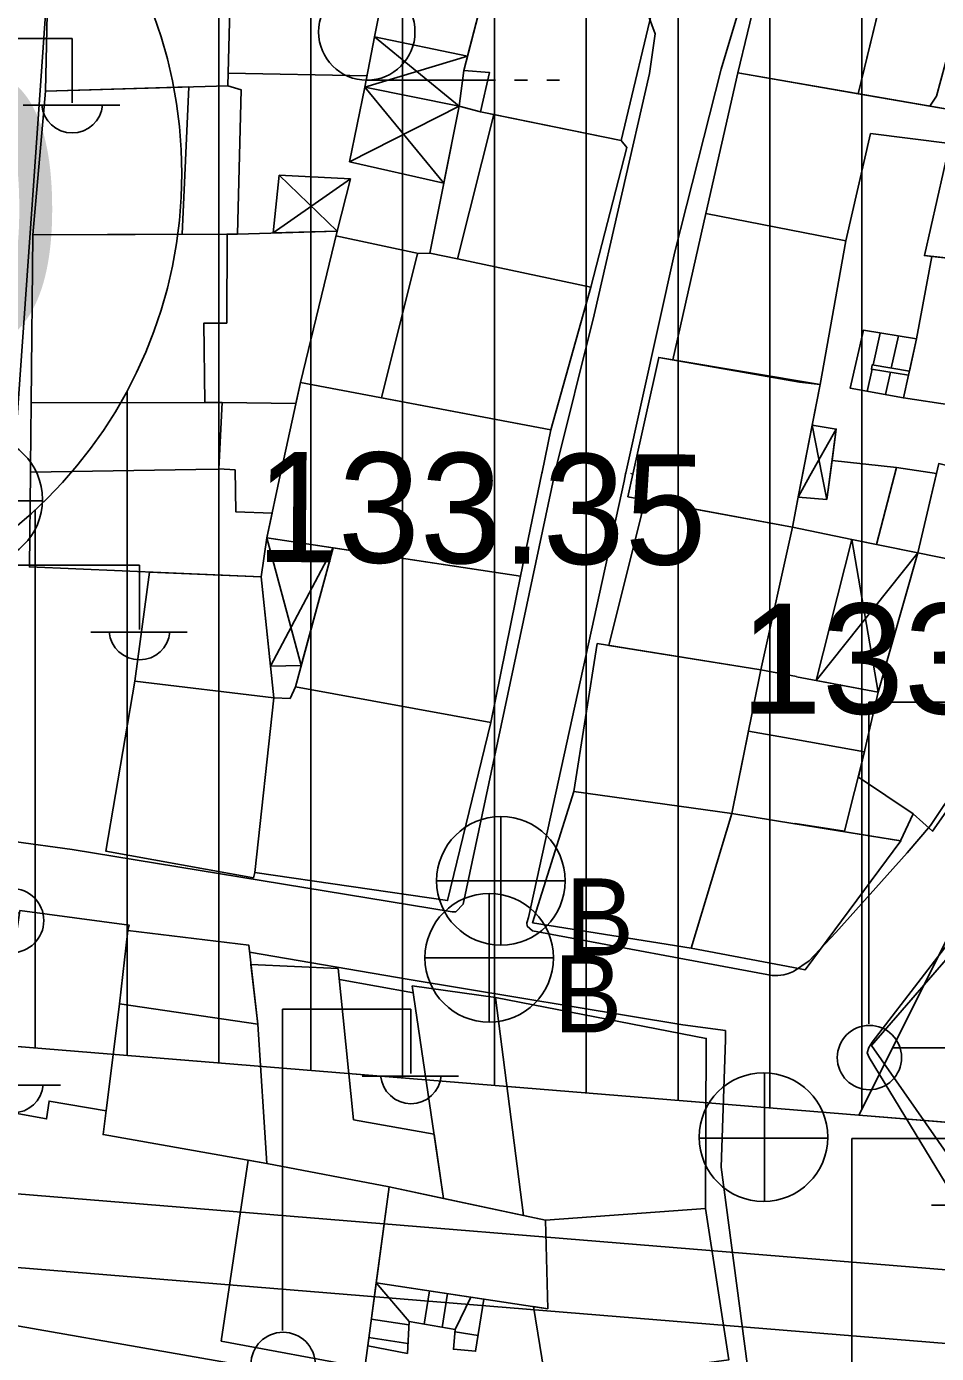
# Model space of a CAD drawing. Extents: x 417997 to 421451, y 4451742 to 4455216.
# Drawn here: x 420702.3 to 420751.9, y 4452290.3 to 4452362.6 of the extents above; entities that cross this region are included whole.
import ezdxf

# ---------------------------------------------------------------- set-up
doc = ezdxf.new("R2010")
doc.units = 0
for name, color, linetype in [('ADA', 7, 'Continuous'), ('ADAKENARI', 7, 'Continuous'), ('B_Merdiven', 7, 'Continuous'), ('B_Mesken', 7, 'Continuous'), ('B_Sundurma', 7, 'Continuous'), ('B_Teras', 7, 'Continuous'), ('KALDIRIM', 7, 'Continuous'), ('PL_K_TALI_IS_MRK', 7, 'Continuous'), ('PL_KON_MEV_450', 7, 'Continuous'), ('S_Elektrik_Diregi', 7, 'Continuous'), ('S_Rogar_Kapagi', 7, 'Continuous'), ('S_Rogar_Kapagi_Buski', 7, 'Continuous'), ('S_Tek_Agac', 7, 'Continuous'), ('Sinir_Duvar_tek_tarafa_ait', 7, 'Continuous'), ('SM_DAIRE', 7, 'Continuous'), ('SM_TAKS', 7, 'Continuous'), ('TR_TALIISMERK', 7, 'Continuous'), ('TR_YUKSEKYOGUNKONUT', 7, 'Continuous'), ('Y_Yol_Kotu', 7, 'Continuous'), ('Yol_Sose', 7, 'Continuous')]:
    doc.layers.add(name, color=color, linetype=linetype)

msp = doc.modelspace()

# ---------------------------------------------------------------- linework, layer by layer
at = {"layer": 'ADA'}
msp.add_line((420747.647, 4452303.301), (420770.147, 4452348.3), dxfattribs=at)
msp.add_line((420747.647, 4452303.301), (420770.147, 4452348.3), dxfattribs=at)
at = {"layer": 'ADAKENARI'}
for p, q in [((420747.647, 4452303.301), (420639.961, 4452312.089)), ((420747.647, 4452303.301), (420639.961, 4452312.089)), ((420825.295, 4452296.964), (420747.647, 4452303.301)), ((420825.295, 4452296.964), (420747.647, 4452303.301))]:
    msp.add_line(p, q, dxfattribs=at)
at = {"layer": 'B_Merdiven'}
for p, q in [((420748.429, 4452344.135), (420748.813, 4452345.874)), ((420749.416, 4452343.969), (420749.802, 4452345.715)), ((420748.111, 4452342.697), (420748.376, 4452343.899)), ((420749.095, 4452342.519), (420749.365, 4452343.741)), ((420721.367, 4452294.171), (420723.16, 4452292.072)), ((420723.979, 4452291.925), (420724.271, 4452293.733)), ((420724.963, 4452291.75), (420725.26, 4452293.584)), ((420725.672, 4452291.624), (420726.523, 4452293.394)), ((420721.102, 4452292.189), (420723.15, 4452291.88)), ((420725.661, 4452291.501), (420726.918, 4452291.311)), ((420720.969, 4452291.197), (420723.1, 4452290.876))]:
    msp.add_line(p, q, dxfattribs=at)
for points in [[(420750.791, 4452345.556), (420747.895, 4452346.022), (420747.185, 4452342.864), (420750.08, 4452342.342), (420750.355, 4452343.583), (420748.333, 4452343.905), (420748.383, 4452344.143), (420750.403, 4452343.802)], [(420727.237, 4452293.286), (420726.78, 4452290.451), (420725.57, 4452290.56), (420725.672, 4452291.624), (420723.16, 4452292.072), (420723.073, 4452290.331), (420720.909, 4452290.746), (420721.367, 4452294.171)]]:
    msp.add_lwpolyline(points, close=True, dxfattribs=at)
at = {"layer": 'B_Mesken'}
for points in [[(420749.66, 4452367.334), (420748.883, 4452364.13), (420747.614, 4452358.896), (420741.059, 4452360.03), (420743.167, 4452368.756)], [(420741.059, 4452360.03), (420743.167, 4452368.755), (420749.66, 4452367.334), (420747.614, 4452358.896)], [(420721.281, 4452361.991), (420726.343, 4452360.94), (420727.166, 4452364.177), (420727.861, 4452366.399), (420722.946, 4452367.845), (420722.449, 4452367.882)], [(420703.537, 4452367.452), (420713.516, 4452367.707), (420713.289, 4452359.334), (420703.364, 4452359.04)], [(420748.883, 4452364.13), (420747.614, 4452358.896), (420751.507, 4452358.222), (420751.878, 4452358.766), (420753.061, 4452363.12), (420753.672, 4452365.367), (420753.768, 4452366.106), (420749.66, 4452367.334)], [(420753.768, 4452366.107), (420753.672, 4452365.367), (420753.061, 4452363.12), (420751.878, 4452358.766), (420751.507, 4452358.222), (420747.614, 4452358.896), (420748.883, 4452364.13), (420749.66, 4452367.334)], [(420727.861, 4452366.399), (420736.657, 4452364.507), (420734.702, 4452356.361), (420727.056, 4452357.913), (420727.545, 4452360.051), (420726.145, 4452360.161), (420727.166, 4452364.177)], [(420739.324, 4452352.375), (420741.059, 4452360.03), (420755.942, 4452357.454), (420754.243, 4452349.764), (420751.22, 4452350.089), (420752.605, 4452356.195), (420748.284, 4452356.731), (420746.939, 4452350.897)], [(420747.614, 4452358.896), (420751.507, 4452358.222), (420755.942, 4452357.455), (420754.243, 4452349.764), (420751.617, 4452350.047), (420751.22, 4452350.089), (420752.605, 4452356.195), (420748.284, 4452356.731), (420746.939, 4452350.898), (420739.324, 4452352.375), (420741.059, 4452360.03)], [(420703.364, 4452359.04), (420702.677, 4452351.218), (420713.812, 4452351.262), (420714.019, 4452359.103), (420713.289, 4452359.334)], [(420725.885, 4452358.217), (420727.056, 4452357.913), (420727.779, 4452357.766), (420734.702, 4452356.361), (420735.011, 4452355.971), (420733.058, 4452348.376), (420725.798, 4452349.914), (420724.293, 4452350.212)], [(420737.525, 4452344.405), (420739.324, 4452352.375), (420746.939, 4452350.897), (420745.541, 4452343.065)], [(420737.525, 4452344.405), (420739.324, 4452352.375), (420746.939, 4452350.898), (420745.541, 4452343.065)], [(420713.812, 4452351.262), (420719.243, 4452351.418), (420717.241, 4452343.184), (420716.991, 4452342.032), (420712.98, 4452342.096), (420712.034, 4452342.094), (420711.992, 4452346.411), (420713.228, 4452346.418), (420713.228, 4452346.418), (420713.247, 4452351.26), (420713.812, 4452351.262)], [(420713.247, 4452351.26), (420713.228, 4452346.418), (420711.992, 4452346.411), (420712.034, 4452342.094), (420702.582, 4452342.081), (420702.677, 4452351.218)], [(420723.609, 4452350.202), (420724.293, 4452350.212), (420725.798, 4452349.914), (420733.058, 4452348.376), (420730.883, 4452340.605), (420721.663, 4452342.348)], [(420754.459, 4452349.699), (420753.596, 4452345.814), (420752.719, 4452341.946), (420750.08, 4452342.342), (420750.355, 4452343.583), (420750.791, 4452345.556), (420751.617, 4452350.047), (420754.243, 4452349.764)], [(420753.596, 4452345.814), (420752.719, 4452341.947), (420750.08, 4452342.342), (420750.355, 4452343.583), (420750.791, 4452345.556), (420751.617, 4452350.046), (420754.243, 4452349.764), (420754.459, 4452349.698)], [(420736.75, 4452344.542), (420744.421, 4452343.19), (420745.541, 4452343.065), (420744.357, 4452337.04), (420744.043, 4452335.301), (420735.072, 4452336.959), (420735.346, 4452338.196)], [(420737.525, 4452344.405), (420744.421, 4452343.19), (420745.541, 4452343.065), (420745.109, 4452340.864), (420744.357, 4452337.04), (420744.338, 4452336.937), (420744.043, 4452335.301), (420735.072, 4452336.959), (420735.346, 4452338.196), (420736.75, 4452344.541)], [(420716.203, 4452338.397), (420715.405, 4452334.718), (420729.232, 4452332.647), (420730.394, 4452338.248), (420730.405, 4452338.3), (420730.883, 4452340.605), (420717.241, 4452343.184), (420716.215, 4452338.45)], [(420712.805, 4452338.486), (420712.98, 4452342.096), (420702.582, 4452342.081), (420702.551, 4452338.595), (420702.55, 4452338.541), (420702.548, 4452338.3), (420702.485, 4452333.144), (420715.103, 4452332.598), (420715.405, 4452334.718), (420715.699, 4452336.071), (420713.728, 4452336.134), (420713.687, 4452338.424)], [(420750.869, 4452333.903), (420751.997, 4452338.763), (420754.236, 4452338.206), (420755.322, 4452341.304), (420756.42, 4452341.035), (420762.801, 4452339.581), (420763.474, 4452339.333), (420760.085, 4452331.965), (420759.678, 4452332.109)], [(420756.42, 4452341.035), (420762.801, 4452339.581), (420763.474, 4452339.333), (420760.085, 4452331.965), (420759.678, 4452332.109), (420750.869, 4452333.903), (420751.873, 4452338.228), (420751.997, 4452338.763), (420754.236, 4452338.206), (420755.322, 4452341.304)], [(420748.604, 4452334.367), (420750.869, 4452333.903), (420751.873, 4452338.228), (420749.701, 4452338.551), (420746.188, 4452338.94), (420745.9, 4452336.816), (420744.338, 4452336.937), (420744.043, 4452335.301), (420747.259, 4452334.643)], [(420748.604, 4452334.367), (420747.259, 4452334.643), (420744.043, 4452335.301), (420744.338, 4452336.937), (420745.9, 4452336.816), (420746.188, 4452338.94), (420749.701, 4452338.551), (420751.873, 4452338.228), (420750.869, 4452333.903)], [(420744.043, 4452335.301), (420742.32, 4452327.544), (420734.032, 4452328.866), (420736.012, 4452336.785)], [(420719.02, 4452334.176), (420716.98, 4452326.619), (420727.602, 4452324.674), (420729.232, 4452332.647)], [(420750.609, 4452319.693), (420751.657, 4452318.754), (420759.815, 4452330.392), (420759.015, 4452330.636), (420759.678, 4452332.109), (420750.869, 4452333.903), (420748.709, 4452326.323), (420747.629, 4452321.703)], [(420759.678, 4452332.109), (420759.016, 4452330.636), (420759.815, 4452330.391), (420751.657, 4452318.754), (420750.609, 4452319.693), (420747.629, 4452321.703), (420748.709, 4452326.323), (420750.869, 4452333.903)], [(420709.022, 4452332.861), (420708.231, 4452326.926), (420715.795, 4452326.022), (420715.103, 4452332.598)], [(420733.398, 4452328.967), (420732.133, 4452320.919), (420740.73, 4452319.724), (420742.32, 4452327.544)], [(420744.17, 4452319.166), (420740.73, 4452319.724), (420742.32, 4452327.544), (420744.254, 4452327.173), (420744.257, 4452327.161), (420748.709, 4452326.323), (420747.629, 4452321.703), (420750.609, 4452319.693), (420749.919, 4452318.233), (420744.173, 4452319.166)], [(420749.92, 4452318.236), (420747.122, 4452318.687), (420744.173, 4452319.166), (420744.17, 4452319.166), (420740.73, 4452319.724), (420742.32, 4452327.544), (420744.254, 4452327.173), (420744.257, 4452327.162), (420748.709, 4452326.323), (420747.629, 4452321.703), (420750.609, 4452319.693)], [(420715.795, 4452326.022), (420708.231, 4452326.926), (420706.642, 4452317.677), (420714.683, 4452316.22), (420714.768, 4452316.511)], [(420727.602, 4452324.674), (420725.259, 4452314.976), (420714.768, 4452316.511), (420715.795, 4452326.022), (420716.679, 4452325.987), (420716.98, 4452326.619)], [(420740.73, 4452319.724), (420738.515, 4452312.397), (420729.884, 4452313.769), (420732.133, 4452320.919)], [(420749.939, 4452318.233), (420744.173, 4452319.162), (420744.17, 4452319.166), (420740.73, 4452319.724), (420738.515, 4452312.397), (420744.088, 4452311.344), (420744.091, 4452311.332), (420744.719, 4452311.203)], [(420744.17, 4452319.166), (420744.173, 4452319.162), (420747.122, 4452318.687), (420749.92, 4452318.236), (420749.939, 4452318.233), (420744.719, 4452311.203), (420744.091, 4452311.333), (420744.088, 4452311.344), (420738.515, 4452312.397), (420740.73, 4452319.724)], [(420701.967, 4452314.448), (420700.388, 4452303.642), (420703.417, 4452303.093), (420703.557, 4452304.069), (420706.659, 4452303.531), (420707.384, 4452309.358), (420707.844, 4452313.344), (420707.917, 4452313.647)], [(420707.384, 4452309.358), (420707.844, 4452313.344), (420714.426, 4452312.554), (420714.925, 4452308.259), (420715.42, 4452300.666), (420706.498, 4452302.242)], [(420748.329, 4452307.093), (420755.499, 4452296.823), (420757.639, 4452298.943), (420756.999, 4452299.673), (420762.989, 4452305.733), (420753.459, 4452312.983)], [(420761.591, 4452306.796), (420762.989, 4452305.733), (420756.999, 4452299.673), (420757.639, 4452298.943), (420755.499, 4452296.823), (420748.329, 4452307.093), (420753.348, 4452312.854), (420753.459, 4452312.983)], [(420719.306, 4452311.28), (420720.138, 4452303.054), (420724.52, 4452302.273), (420725.034, 4452298.771), (420722.067, 4452299.403), (420715.42, 4452300.666), (420714.925, 4452308.259), (420714.548, 4452311.502)], [(420723.335, 4452310.336), (420725.034, 4452298.771), (420729.396, 4452297.842), (420727.865, 4452309.696)], [(420727.865, 4452309.696), (420729.396, 4452297.842), (420730.588, 4452297.588), (420739.293, 4452298.226), (420739.339, 4452307.479)], [(420712.928, 4452290.998), (420714.404, 4452300.845), (420715.42, 4452300.666), (420722.067, 4452299.403), (420720.748, 4452289.546)], [(420721.367, 4452294.171), (420730.711, 4452292.762), (420730.588, 4452297.588), (420722.067, 4452299.403)], [(420739.293, 4452298.226), (420740.575, 4452289.983), (420730.615, 4452288.639), (420729.938, 4452292.878), (420730.711, 4452292.762), (420730.588, 4452297.588)]]:
    msp.add_lwpolyline(points, close=True, dxfattribs=at)
at = {"layer": 'B_Sundurma'}
for p, q in [((420721.281, 4452361.991), (420725.885, 4452358.217)), ((420720.754, 4452359.263), (420726.343, 4452360.94)), ((420720.754, 4452359.263), (420725.052, 4452354.025)), ((420719.915, 4452355.2), (420725.885, 4452358.217)), ((420719.963, 4452354.259), (420715.756, 4452351.318)), ((420716.088, 4452354.466), (420719.243, 4452351.418)), ((420746.42, 4452340.648), (420744.988, 4452338.095)), ((420745.109, 4452340.864), (420745.652, 4452338.088)), ((420744.36, 4452336.975), (420744.988, 4452338.095)), ((420745.9, 4452336.816), (420745.652, 4452338.088)), ((420717.291, 4452327.773), (420715.405, 4452334.718)), ((420715.614, 4452327.738), (420719.02, 4452334.176)), ((420747.259, 4452334.643), (420748.709, 4452326.323)), ((420745.329, 4452326.963), (420750.869, 4452333.903))]:
    msp.add_line(p, q, dxfattribs=at)
for points in [[(420720.754, 4452359.263), (420721.281, 4452361.991), (420726.343, 4452360.94), (420726.145, 4452360.161), (420725.885, 4452358.217)], [(420719.915, 4452355.2), (420720.754, 4452359.263), (420725.885, 4452358.217), (420725.052, 4452354.025)], [(420716.088, 4452354.466), (420719.963, 4452354.259), (420719.243, 4452351.418), (420715.756, 4452351.318)], [(420745.109, 4452340.864), (420746.42, 4452340.648), (420745.9, 4452336.816), (420744.338, 4452336.937)], [(420746.188, 4452338.94), (420745.9, 4452336.816), (420744.338, 4452336.937), (420745.109, 4452340.864), (420746.42, 4452340.648)], [(420717.291, 4452327.773), (420715.614, 4452327.738), (420715.103, 4452332.598), (420715.405, 4452334.718), (420719.02, 4452334.176)], [(420747.259, 4452334.643), (420745.329, 4452326.963), (420748.709, 4452326.323), (420750.869, 4452333.903)], [(420748.604, 4452334.367), (420750.869, 4452333.903), (420748.709, 4452326.323), (420745.329, 4452326.963), (420747.259, 4452334.643)]]:
    msp.add_lwpolyline(points, close=True, dxfattribs=at)
at = {"layer": 'B_Teras'}
for points in [[(420711.163, 4452359.271), (420710.806, 4452351.25), (420702.677, 4452351.218), (420703.364, 4452359.04)], [(420727.779, 4452357.766), (420725.798, 4452349.914), (420733.058, 4452348.376), (420735.011, 4452355.971), (420734.702, 4452356.361)], [(420711.551, 4452338.446), (420712.804, 4452338.467), (420712.805, 4452338.486), (420712.98, 4452342.096), (420702.582, 4452342.081), (420702.551, 4452338.595), (420702.55, 4452338.541), (420702.548, 4452338.3)], [(420750.869, 4452333.903), (420748.604, 4452334.367), (420749.701, 4452338.551), (420751.873, 4452338.228)], [(420741.64, 4452324.201), (420744.218, 4452323.745), (420747.959, 4452323.073), (420746.869, 4452318.753), (420744.173, 4452319.182), (420744.17, 4452319.166), (420740.73, 4452319.724)], [(420715.42, 4452300.666), (420714.925, 4452308.259), (420707.384, 4452309.358), (420706.498, 4452302.242)]]:
    msp.add_lwpolyline(points, close=True, dxfattribs=at)
at = {"layer": 'KALDIRIM'}
for p, q in [((420607.026, 4452306.75), (420758.831, 4452294.362)), ((420607.026, 4452306.75), (420758.831, 4452294.362)), ((420603.973, 4452302.986), (420758.481, 4452290.377)), ((420603.973, 4452302.986), (420758.481, 4452290.377))]:
    msp.add_line(p, q, dxfattribs=at)
at = {"layer": 'PL_K_TALI_IS_MRK'}
msp.add_lwpolyline([(420747.647, 4452303.301), (420770.147, 4452348.3), (420809.537, 4452345.884), (420812.921, 4452384.155), (420831.699, 4452382.619), (420840.92, 4452371.831), (420836.008, 4452306.123), (420825.295, 4452296.964)], close=True, dxfattribs=at)
msp.add_lwpolyline([(420747.647, 4452303.301), (420770.147, 4452348.3), (420809.537, 4452345.884), (420812.921, 4452384.155), (420831.699, 4452382.619), (420840.92, 4452371.831), (420836.008, 4452306.123), (420825.295, 4452296.964)], close=True, dxfattribs=at)
at = {"layer": 'PL_KON_MEV_450'}
msp.add_lwpolyline([(420773.346, 4452387.394), (420770.147, 4452348.3), (420747.647, 4452303.301), (420639.961, 4452312.089), (420632.806, 4452402.345), (420646.449, 4452424.688), (420647.438, 4452420.831), (420648.835, 4452417.102), (420650.625, 4452413.545), (420652.787, 4452410.201), (420655.296, 4452407.109), (420658.122, 4452404.304), (420661.234, 4452401.82), (420664.595, 4452399.684), (420668.165, 4452397.921), (420671.905, 4452396.553), (420675.769, 4452395.594), (420679.715, 4452395.056)], close=True, dxfattribs=at)
msp.add_lwpolyline([(420773.346, 4452387.394), (420770.147, 4452348.3), (420747.647, 4452303.301), (420639.961, 4452312.089), (420632.806, 4452402.345), (420646.449, 4452424.688), (420647.438, 4452420.831), (420648.835, 4452417.102), (420650.625, 4452413.545), (420652.787, 4452410.201), (420655.296, 4452407.109), (420658.122, 4452404.304), (420661.234, 4452401.82), (420664.595, 4452399.684), (420668.165, 4452397.921), (420671.905, 4452396.553), (420675.769, 4452395.594), (420679.715, 4452395.056)], close=True, dxfattribs=at)
at = {"layer": 'S_Elektrik_Diregi'}
for p, q in [((420697.813, 4452361.907), (420704.813, 4452361.907)), ((420704.813, 4452358.407), (420704.813, 4452361.907)), ((420702.153, 4452358.267), (420707.403, 4452358.267)), ((420701.484, 4452333.229), (420708.484, 4452333.229)), ((420708.484, 4452329.729), (420708.484, 4452333.229)), ((420705.824, 4452329.589), (420711.074, 4452329.589)), ((420748.187, 4452308.271), (420748.187, 4452325.771)), ((420748.187, 4452325.771), (420755.187, 4452325.771)), ((420716.262, 4452291.57), (420716.262, 4452309.07)), ((420716.262, 4452309.07), (420723.262, 4452309.07)), ((420723.262, 4452305.57), (420723.262, 4452309.07)), ((420720.602, 4452305.43), (420725.852, 4452305.43)), ((420698.921, 4452304.933), (420704.171, 4452304.933)), ((420747.264, 4452284.534), (420747.264, 4452302.034)), ((420747.264, 4452302.034), (420754.264, 4452302.034)), ((420751.604, 4452298.394), (420756.854, 4452298.394))]:
    msp.add_line(p, q, dxfattribs=at)
for centre in [(420701.52, 4452313.894), (420748.223, 4452306.435), (420716.298, 4452289.734)]:
    msp.add_circle(centre, 1.75, dxfattribs=at)
for centre in [(420704.814, 4452358.42), (420708.485, 4452329.742), (420723.263, 4452305.583), (420701.581, 4452305.086)]:
    msp.add_arc(centre, 1.658, 184.83843, 355.14641, dxfattribs=at)
at = {"layer": 'S_Rogar_Kapagi'}
for p, q in [((420696.179, 4452336.746), (420703.179, 4452336.746)), ((420742.511, 4452298.576), (420742.511, 4452305.576)), ((420738.941, 4452302.041), (420745.941, 4452302.041))]:
    msp.add_line(p, q, dxfattribs=at)
for centre in [(420699.696, 4452336.81), (420742.457, 4452302.104)]:
    msp.add_circle(centre, 3.5, dxfattribs=at)
at = {"layer": 'S_Rogar_Kapagi_Buski'}
for p, q in [((420728.16, 4452319.555), (420728.16, 4452312.555)), ((420724.659, 4452316.055), (420731.66, 4452316.055)), ((420727.524, 4452315.365), (420727.524, 4452308.365)), ((420724.024, 4452311.865), (420731.024, 4452311.865))]:
    msp.add_line(p, q, dxfattribs=at)
for centre in [(420728.16, 4452316.055), (420727.524, 4452311.865)]:
    msp.add_circle(centre, 3.5, dxfattribs=at)
at = {"layer": 'S_Tek_Agac'}
for p, q in [((420720.856, 4452359.634), (420727.856, 4452359.634)), ((420728.906, 4452359.634), (420729.606, 4452359.634)), ((420730.656, 4452359.634), (420731.356, 4452359.634))]:
    msp.add_line(p, q, dxfattribs=at)
msp.add_circle((420720.856, 4452362.259), 2.625, dxfattribs=at)
at = {"layer": 'Sinir_Duvar_tek_tarafa_ait'}
for points in [[(420713.308, 4452360.021), (420720.873, 4452359.877)], [(420723.677, 4452350.203), (420719.179, 4452351.157)], [(420719.366, 4452310.684), (420723.391, 4452309.96)]]:
    msp.add_lwpolyline(points, dxfattribs=at)
at = {"layer": 'SM_DAIRE'}
msp.add_circle((420685.785, 4452354.554), 25, dxfattribs=at)
msp.add_circle((420685.785, 4452354.554), 25, dxfattribs=at)
at = {"layer": 'TR_TALIISMERK'}
msp.add_line((420749.479, 4452306.964), (420836.071, 4452306.964), dxfattribs=at)
msp.add_line((420749.479, 4452306.964), (420836.071, 4452306.964), dxfattribs=at)
at = {"layer": 'TR_YUKSEKYOGUNKONUT'}
for p, q in [((420712.806, 4452306.144), (420712.806, 4452392.348)), ((420712.806, 4452306.144), (420712.806, 4452392.348)), ((420717.806, 4452305.736), (420717.806, 4452391.939)), ((420717.806, 4452305.736), (420717.806, 4452391.939)), ((420722.806, 4452305.328), (420722.806, 4452391.53)), ((420722.806, 4452305.328), (420722.806, 4452391.53)), ((420727.806, 4452304.92), (420727.806, 4452391.121)), ((420727.806, 4452304.92), (420727.806, 4452391.121)), ((420732.806, 4452304.512), (420732.806, 4452390.711)), ((420732.806, 4452304.512), (420732.806, 4452390.711)), ((420737.806, 4452304.104), (420737.806, 4452390.302)), ((420737.806, 4452304.104), (420737.806, 4452390.302)), ((420742.806, 4452303.696), (420742.806, 4452389.893)), ((420742.806, 4452303.696), (420742.806, 4452389.893)), ((420747.806, 4452303.619), (420747.806, 4452389.484)), ((420747.806, 4452303.619), (420747.806, 4452389.484)), ((420707.806, 4452306.552), (420707.806, 4452342.719)), ((420707.806, 4452306.552), (420707.806, 4452342.719)), ((420702.806, 4452306.96), (420702.806, 4452336.244)), ((420702.806, 4452306.96), (420702.806, 4452336.244))]:
    msp.add_line(p, q, dxfattribs=at)
at = {"layer": 'Yol_Sose'}
for points in [[(420734.963, 4452338.256), (420737.634, 4452350.294), (420740.159, 4452360.232), (420743.506, 4452371.454), (420744.765, 4452375.616)], [(420701.759, 4452340.515), (420702.652, 4452353.119), (420703.485, 4452365.061), (420703.565, 4452366.53), (420703.962, 4452367.408), (420704.35, 4452367.894), (420705.853, 4452368.137), (420708.776, 4452368.212), (420721.098, 4452367.955), (420728.847, 4452367.164), (420730.648, 4452366.858), (420732.161, 4452366.296), (420733.386, 4452365.748), (420735.455, 4452364.454), (420736.189, 4452363.139), (420736.56, 4452362.163), (420736.246, 4452359.999), (420733.243, 4452346.859), (420731.121, 4452338.333), (420731.113, 4452338.297)], [(420701.622, 4452338.551), (420700.308, 4452319.711), (420700.301, 4452319.386), (420700.406, 4452318.807), (420700.682, 4452318.535), (420701.636, 4452318.204), (420704.823, 4452317.757)], [(420731.113, 4452338.297), (420731.101, 4452338.241)], [(420731.471, 4452338.289), (420731.459, 4452338.237)], [(420704.823, 4452317.757), (420725.497, 4452314.366), (420725.704, 4452314.376), (420726.097, 4452314.782), (420731.101, 4452338.241)], [(420734.864, 4452337.809), (420729.654, 4452314.053), (420729.575, 4452313.774), (420729.586, 4452313.596), (420729.876, 4452313.339), (420742.921, 4452310.902), (420743.231, 4452310.895), (420743.572, 4452310.947), (420743.825, 4452311.016), (420744.089, 4452311.122)], [(420734.864, 4452337.809), (420734.951, 4452338.2)], [(420734.951, 4452338.2), (420734.963, 4452338.256)], [(420735.248, 4452338.197), (420735.261, 4452338.249)], [(420806.605, 4452337.45), (420804.369, 4452318.922), (420801.436, 4452290.843), (420801.145, 4452290.569), (420800.398, 4452290.394), (420756.385, 4452293.763), (420756.013, 4452293.863), (420755.717, 4452294.089), (420748.214, 4452306.432), (420748.099, 4452306.7), (420748.187, 4452306.976), (420748.381, 4452307.272), (420756.922, 4452318.37), (420761.649, 4452324.942), (420764.387, 4452329.552), (420768.48, 4452337.814), (420768.496, 4452337.849)], [(420762.964, 4452337.907), (420759.403, 4452330.812), (420751.549, 4452319.063), (420750.282, 4452317.587)], [(420714.471, 4452312.17), (420723.166, 4452310.691), (420738.073, 4452308.223), (420740.382, 4452307.901), (420740.392, 4452307.408), (420740.156, 4452300.469), (420741.575, 4452289.759), (420741.588, 4452289.325), (420734.616, 4452288.354), (420726.488, 4452287.516), (420698.702, 4452292.372), (420673.124, 4452297.316), (420672.788, 4452298.4), (420672.623, 4452318.383), (420672.673, 4452318.931), (420692.376, 4452315.927), (420701.946, 4452314.3)], [(420750.282, 4452317.587), (420746.402, 4452313.242), (420744.948, 4452311.701), (420744.089, 4452311.122)]]:
    msp.add_lwpolyline(points, dxfattribs=at)

# ---------------------------------------------------------------- texts
at = {"layer": 'S_Rogar_Kapagi_Buski'}
for p in [(420731.66, 4452311.99), (420731.024, 4452307.801)]:
    msp.add_text('B', height=4.2, dxfattribs=at).set_placement(p)
at = {"layer": 'SM_TAKS'}
msp.add_text('450', height=15, dxfattribs=at).set_placement((420671.044, 4452345.11))
msp.add_text('450', height=15, dxfattribs=at).set_placement((420671.044, 4452345.11))
at = {"layer": 'Y_Yol_Kotu'}
msp.add_text('133.35 ', height=6, rotation=359.61735, dxfattribs=at).set_placement((420714.81, 4452333.417))
msp.add_text('133.52 ', height=6, dxfattribs=at).set_placement((420741.18, 4452325.15))

doc.saveas('drawing.dxf')
